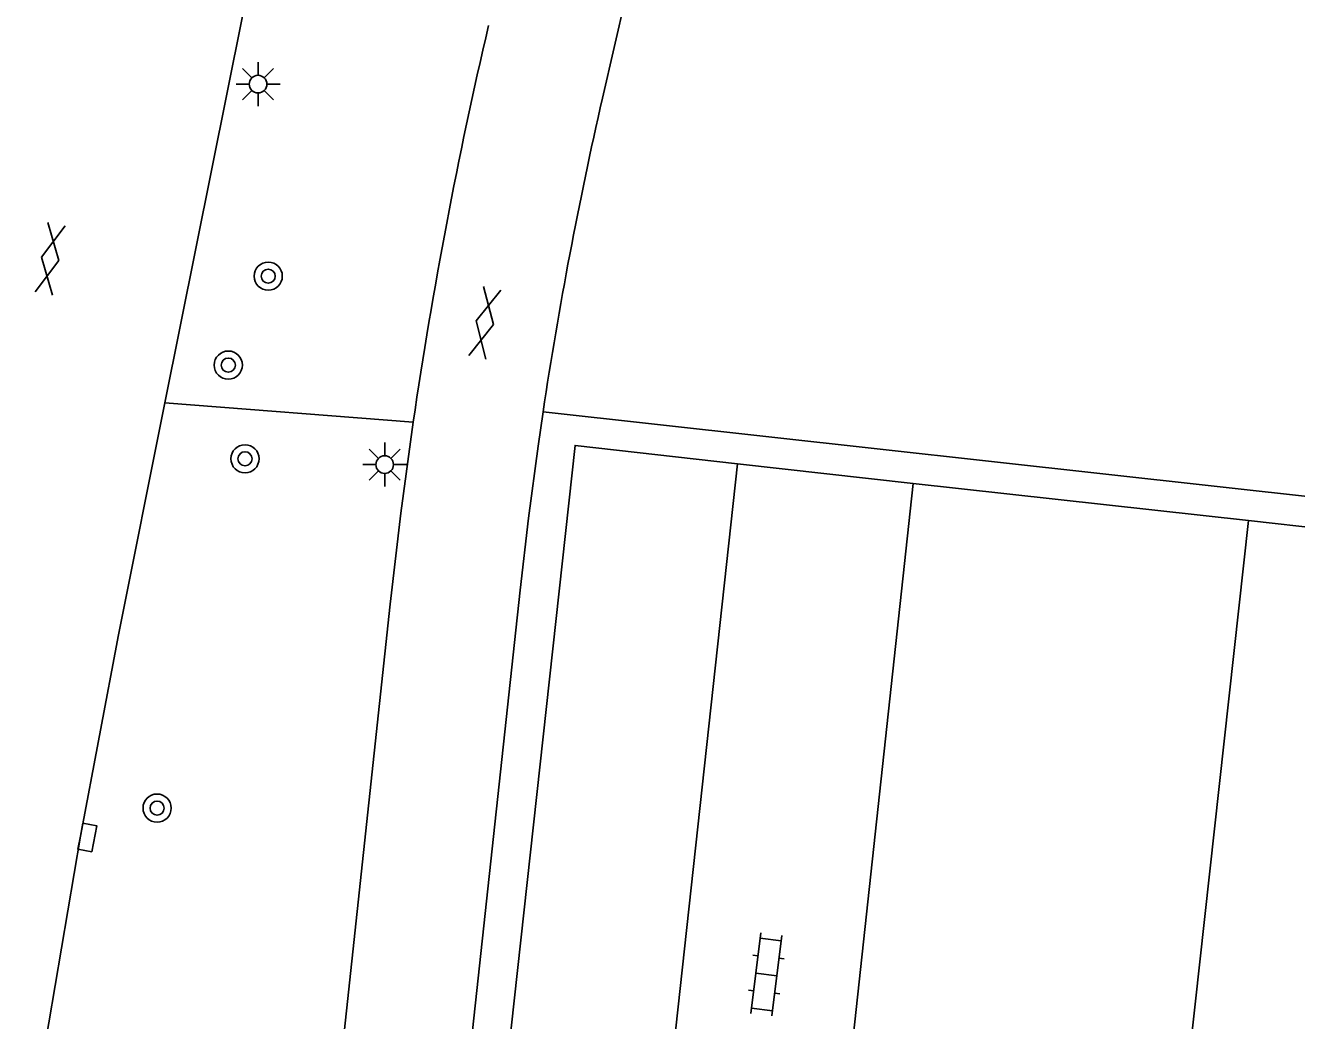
# Model space of a CAD drawing. Extents: x 131000 to 133014, y 396499 to 399001.
# Drawn here: x 131154.16 to 131190.26, y 397759.52 to 397787.76 of the extents above; entities that cross this region are included whole.
import ezdxf

# ---------------------------------------------------------------- set-up
doc = ezdxf.new("R2010")
doc.units = 0
for name, color, linetype in [('gg-knt-onverhard', 7, 'Continuous'), ('gg-knt-verharding', 7, 'Continuous'), ('gt-grn-groengrens', 7, 'Continuous'), ('gt-symb-boom', 7, 'Continuous'), ('gt-symb-gesloten verharding', 7, 'Continuous'), ('gt-symb-klinker verharding', 7, 'Continuous'), ('gt-symb-kolk', 7, 'Continuous'), ('gt-symb-lichtmast', 7, 'Continuous')]:
    doc.layers.add(name, color=color, linetype=linetype)

# ---------------------------------------------------------------- blocks, each defined once
blk = doc.blocks.new('gt0-GESVH1')
at = {"layer": 'gt-symb-gesloten verharding'}
for p, q in [((-0.992, -0.261), (0.008, 0.239)), ((0.008, -0.261), (-0.992, 0.239)), ((0.008, 0.239), (1.008, -0.261)), ((1.008, 0.239), (0.008, -0.261))]:
    blk.add_line(p, q, dxfattribs=at)
blk = doc.blocks.new('gt0-KL1')
at = {"layer": 'gt-symb-klinker verharding'}
for p, q in [((-0.5, 0.3), (-0.5, 0.45)), ((0.5, 0.3), (0.5, 0.45)), ((-1.15, 0.3), (1.15, 0.3)), ((-1, -0.3), (-1, 0.3)), ((0, -0.3), (0, 0.3)), ((1, -0.3), (1, 0.3)), ((-1.15, -0.3), (1.15, -0.3)), ((-0.5, -0.45), (-0.5, -0.3)), ((0.5, -0.45), (0.5, -0.3))]:
    blk.add_line(p, q, dxfattribs=at)
blk = doc.blocks.new('gt0-KOLK')
at = {"layer": 'gt-symb-kolk'}
blk.add_lwpolyline([(0, 0), (0.375, 0), (0.375, 0.4), (-0.375, 0.4), (-0.375, 0), (0, 0)], dxfattribs=at)
blk = doc.blocks.new('gt0-BOOM')
at = {"layer": 'gt-symb-boom'}
for radius in [0.4, 0.2]:
    blk.add_circle((0, 0), radius, dxfattribs=at)
blk = doc.blocks.new('gt0-LMAST')
at = {"layer": 'gt-symb-lichtmast'}
for p, q in [((-0.182, 0.173), (-0.447, 0.438)), ((-0.005, 0.246), (-0.005, 0.621)), ((0.172, 0.173), (0.437, 0.438)), ((-0.255, -0.004), (-0.63, -0.004)), ((-0.182, -0.181), (-0.447, -0.446)), ((-0.005, -0.254), (-0.005, -0.629)), ((0.437, -0.446), (0.172, -0.181)), ((0.245, -0.004), (0.62, -0.004))]:
    blk.add_line(p, q, dxfattribs=at)
blk.add_circle((-0.005, -0.004), 0.25, dxfattribs=at)

msp = doc.modelspace()

# ---------------------------------------------------------------- linework, layer by layer
at = {"layer": 'gg-knt-onverhard'}
msp.add_line((131179.372, 397774.761), (131188.896, 397773.708), dxfattribs=at)
msp.add_lwpolyline([(131166.315, 397744.401), (131169.769, 397775.843), (131174.386, 397775.318)], dxfattribs=at)
at = {"layer": 'gg-knt-verharding'}
for p, q in [((131172.687, 397794.946), (131170.548, 397785.697)), ((131174.386, 397775.318), (131170.938, 397743.904)), ((131174.386, 397775.318), (131179.372, 397774.761)), ((131179.372, 397774.761), (131175.959, 397743.314)), ((131188.896, 397773.708), (131185.412, 397742.19)), ((131188.896, 397773.708), (131193.892, 397773.162))]:
    msp.add_line(p, q, dxfattribs=at)
for points in [[(131158.124, 397777.047), (131163.872, 397805.695), (131168.638, 397830.042), (131174.065, 397858.869)], [(131154.163, 397754.322), (131154.177, 397755.028), (131154.29, 397756.277), (131155.725, 397764.753), (131156.804, 397770.469), (131158.124, 397777.047)], [(131161.286, 397741.207), (131164.523, 397771.338), (131164.825, 397773.924), (131165.176, 397776.501)], [(131165.267, 397744.554), (131168.216, 397771.736), (131168.449, 397773.782), (131168.718, 397775.82), (131168.862, 397776.799)]]:
    msp.add_lwpolyline(points, dxfattribs=at)
for centre, radius, start, end in [((131298.945, 397756.937), 135.192, 166.82022, 171.67947), ((131288.568, 397758.726), 121.063, 167.12719, 171.4143)]:
    msp.add_arc(centre, radius, start, end, dxfattribs=at)
at = {"layer": 'gt-grn-groengrens'}
for p, q in [((131158.124, 397777.047), (131165.176, 397776.501)), ((131198.329, 397773.535), (131168.862, 397776.799))]:
    msp.add_line(p, q, dxfattribs=at)

# ---------------------------------------------------------------- block references
at = {"layer": 'gt-symb-boom'}
for p in [(131161.058, 397780.646), (131159.924, 397778.121), (131160.398, 397775.462), (131157.902, 397765.548)]:
    msp.add_blockref('gt0-BOOM', p, dxfattribs=at)
at = {"layer": 'gt-symb-gesloten verharding'}
for p, rotation in [((131154.855, 397781.133), 79.69002960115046), ((131167.22, 397779.329), -102.17475113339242)]:
    msp.add_blockref('gt0-GESVH1', p, dxfattribs=dict(at, rotation=rotation))
at = {"layer": 'gt-symb-klinker verharding', "rotation": 83.05258934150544}
msp.add_blockref('gt0-KL1', (131175.201, 397760.826), dxfattribs=at)
at = {"layer": 'gt-symb-kolk', "rotation": -100.65836150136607}
msp.add_blockref('gt0-KOLK', (131155.725, 397764.753), dxfattribs=at)
at = {"layer": 'gt-symb-lichtmast'}
for p in [(131160.774, 397786.1), (131164.37, 397775.301)]:
    msp.add_blockref('gt0-LMAST', p, dxfattribs=at)

doc.saveas('drawing.dxf')
